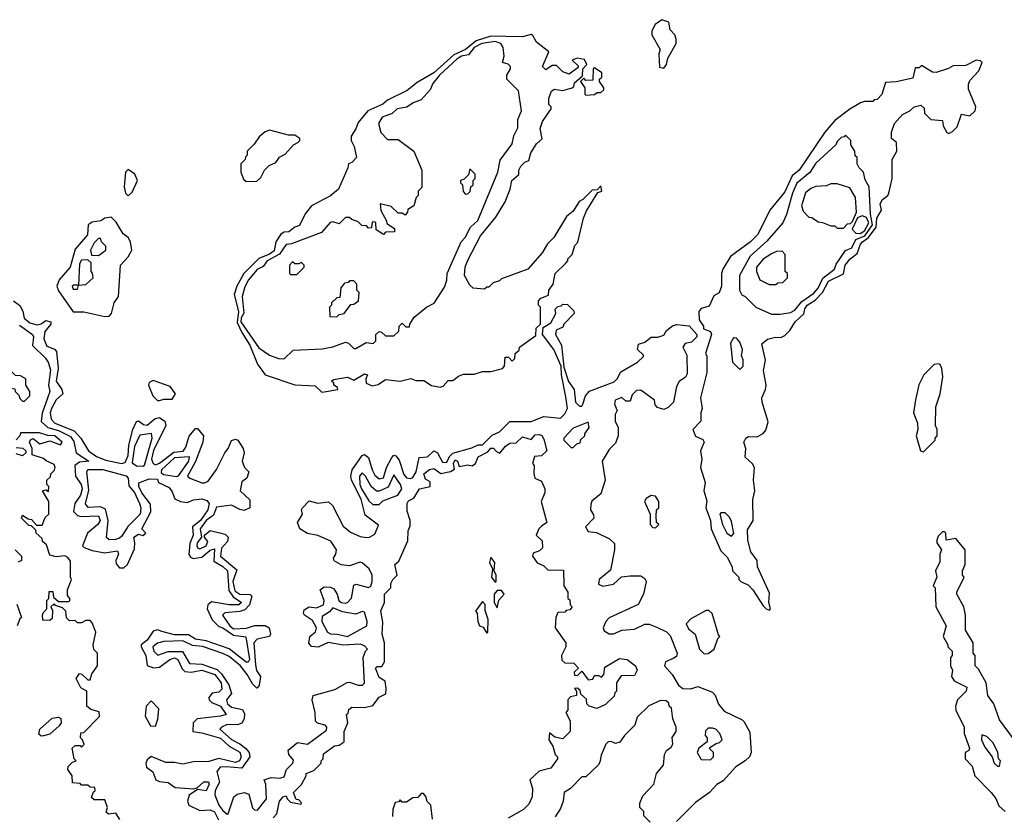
# Model space of a CAD drawing. Extents: x 2769579 to 2883812, y 684207 to 828660.
# Tile 277 of 505: x 2795272 to 2799938, y 799152 to 802928. Entities that reach past the tile are written whole.
import ezdxf

# ---------------------------------------------------------------- set-up
doc = ezdxf.new("R2010")
doc.units = 0

msp = doc.modelspace()

# ---------------------------------------------------------------- linework, layer by layer
at = {"layer": '0CON02XD'}
for points in [[(2798325, 802697.5), (2798337.5, 802715), (2798342.5, 802745), (2798382.5, 802815), (2798382.5, 802835), (2798376.7, 802855), (2798355, 802880), (2798347.5, 802915), (2798315, 802927.5), (2798282.5, 802905), (2798267.5, 802875), (2798267.5, 802855), (2798306.4, 802786.4), (2798300, 802765), (2798303, 802703), (2798325, 802697.5)], [(2796703, 801163), (2796715, 801163.3), (2796780, 801175), (2796777.5, 801185), (2796760, 801195), (2796760, 801205), (2796750, 801215), (2796758.3, 801221.7), (2796825, 801233.8), (2796855, 801220), (2796905, 801250), (2796920, 801245), (2796912.5, 801225), (2796913.3, 801205), (2796941.7, 801191.7), (2796970.7, 801199.3), (2797005, 801222.5), (2797075, 801213.8), (2797125, 801227.5), (2797148.3, 801218.3), (2797187, 801217), (2797223.6, 801193.6), (2797265, 801186.7), (2797279.3, 801190.7), (2797303, 801217), (2797325, 801217.5), (2797351.7, 801238.3), (2797375, 801247.5), (2797425, 801247.5), (2797465, 801260), (2797505, 801260), (2797560, 801275), (2797570, 801285), (2797571.7, 801328.3), (2797588.3, 801328.3), (2797605, 801310), (2797618.3, 801321.7), (2797620, 801345), (2797638.3, 801361.7), (2797640, 801375), (2797718.3, 801431.7), (2797720, 801465), (2797740, 801485), (2797740, 801565), (2797730, 801575), (2797730, 801595), (2797741.7, 801608.3), (2797778.3, 801621.7), (2797780, 801645), (2797800, 801675), (2797810, 801725), (2797858.3, 801771.7), (2797870, 801785), (2797870, 801795), (2797890, 801815), (2797903, 801857), (2797917, 801873), (2797943, 801987), (2797958.3, 802021.7), (2798011.7, 802108.3), (2798030, 802115), (2798025, 802140), (2798008.3, 802121.7), (2797985, 802120), (2797940, 802075), (2797923.6, 802066.4), (2797895, 802020), (2797862.5, 801995), (2797802.5, 801895), (2797772.5, 801865), (2797747, 801823), (2797680, 801745), (2797555, 801700), (2797545, 801690), (2797515, 801680), (2797495, 801660), (2797485, 801660), (2797475, 801650), (2797420, 801655), (2797405, 801670), (2797380, 801715), (2797383.3, 801755), (2797393.3, 801785), (2797455, 801902.5), (2797528.3, 801991.7), (2797572.5, 802065), (2797596.7, 802125), (2797604.1, 802165.9), (2797636.7, 802193.3), (2797637.5, 802215), (2797646.4, 802233.6), (2797665, 802252.5), (2797685, 802260), (2797693.9, 802296.1), (2797720.7, 802339.3), (2797747, 802363), (2797738.3, 802411.7), (2797750, 802445), (2797790, 802505), (2797790, 802515), (2797780, 802525), (2797780, 802555), (2797791.7, 802588.3), (2797805, 802597.5), (2797845, 802592.5), (2797890, 802605), (2797898.3, 802611.7), (2797901.7, 802628.3), (2797938.3, 802661.7), (2797940, 802695), (2797960, 802715), (2797948.3, 802738.3), (2797914.2, 802745.8), (2797890, 802735), (2797918.3, 802708.3), (2797918.3, 802701.7), (2797875, 802670), (2797845, 802680), (2797815, 802710), (2797795, 802710), (2797765, 802690), (2797750, 802705), (2797780, 802775), (2797720.7, 802820.7), (2797703, 802853), (2797695, 802857.5), (2797655, 802846.7), (2797575, 802848.5), (2797505, 802850), (2797435, 802827.5), (2797385, 802785.8), (2797329.4, 802760.6), (2797235, 802675.8), (2797155, 802629.2), (2797107.8, 802592.2), (2797015, 802546.7), (2796992.5, 802527.5), (2796921.2, 802495), (2796875, 802440), (2796865, 802410), (2796842.5, 802375), (2796843.3, 802355), (2796856.4, 802326.4), (2796867.5, 802275), (2796845, 802250), (2796830, 802245), (2796827.5, 802225), (2796782.5, 802125), (2796745, 802092.5), (2796654.1, 802045.9), (2796625, 802007.5), (2796597.5, 801952.5), (2796575, 801943.8), (2796547.7, 801922.3), (2796525, 801920), (2796509.1, 801910.9), (2796485.8, 801875), (2796477.2, 801832.8), (2796455, 801816.9), (2796405, 801796), (2796333.8, 801725), (2796301.2, 801665), (2796288.8, 801625), (2796308.6, 801545), (2796302.9, 801492.9), (2796324.6, 801444.6), (2796362.5, 801385), (2796399.2, 801295), (2796435, 801243.8), (2796575, 801197.5), (2796671.7, 801191.7), (2796703, 801163)], [(2796525, 801320), (2796568.3, 801361.7), (2796705, 801367.5), (2796755, 801377.5), (2796815, 801400), (2796830, 801395), (2796855, 801370), (2796865, 801370), (2796913, 801397), (2796947, 801393), (2796960, 801405), (2796960, 801435), (2796975, 801450), (2796987, 801447), (2797005, 801430), (2797045, 801430), (2797068.3, 801451.7), (2797070, 801475), (2797085, 801490), (2797101.7, 801471.7), (2797118.3, 801471.7), (2797120, 801485), (2797141.7, 801518.3), (2797200, 801565), (2797236.4, 801583.6), (2797285, 801660), (2797296.4, 801693.6), (2797297.5, 801725), (2797363.3, 801875), (2797382.5, 801895), (2797407.5, 801945), (2797443.6, 801976.4), (2797537.5, 802205), (2797548.3, 802261.7), (2797605, 802340), (2797613.6, 802376.4), (2797632.5, 802415), (2797632.5, 802455), (2797650, 802495), (2797635, 802590), (2797580, 802645), (2797580, 802665), (2797597.5, 802695), (2797597.5, 802705), (2797587, 802717), (2797560, 802725), (2797567.5, 802755), (2797562.5, 802795), (2797552.5, 802815), (2797525, 802823.8), (2797462.5, 802815), (2797425, 802795.8), (2797398.7, 802761.3), (2797365, 802754.2), (2797345, 802742), (2797261.2, 802665), (2797230, 802625), (2797217.5, 802595), (2797175, 802547.5), (2797136.4, 802533.6), (2797107, 802513), (2797060, 802505), (2797037, 802483), (2796990, 802465), (2796972.5, 802435), (2796983, 802393), (2797015, 802360), (2797065, 802360), (2797140, 802305), (2797177.5, 802215), (2797177, 802133), (2797160, 802115), (2797160, 802095), (2797150, 802085), (2797140, 802045), (2797111.7, 802028.3), (2797110, 802015), (2797098.3, 802001.7), (2797085, 802010), (2797065, 802010), (2797031.7, 802041.7), (2796980, 802055), (2796983, 802023), (2797010, 801975), (2797011.7, 801961.7), (2797048.3, 801938.3), (2797048.3, 801921.7), (2797005, 801920), (2796995, 801910), (2796961.7, 801931.7), (2796960, 801965), (2796955, 801970), (2796941.7, 801968.3), (2796938.3, 801941.7), (2796925, 801940), (2796915, 801950), (2796893, 801953), (2796875, 801970), (2796845, 801980), (2796835, 801990), (2796815, 801990), (2796785, 801960), (2796755, 801970), (2796743, 801967), (2796701.7, 801918.3), (2796560, 801865), (2796535, 801862.5), (2796503.1, 801816.9), (2796443.8, 801785), (2796425, 801757.5), (2796396.9, 801743.1), (2796356.2, 801695), (2796338.3, 801661.7), (2796325.8, 801615), (2796333.2, 801536.8), (2796320.5, 801515), (2796320, 801495), (2796405, 801372.5), (2796455, 801337.5), (2796498.3, 801321.7), (2796525, 801320)], [(2798825, 800130), (2798830, 800135), (2798822.5, 800165), (2798825, 800210), (2798767.5, 800335), (2798766.7, 800365), (2798736.1, 800406.1), (2798721.7, 800461.7), (2798720.7, 800509.3), (2798747.5, 800555), (2798746.4, 800653.6), (2798756.2, 800695), (2798748.8, 800745), (2798753.3, 800805), (2798745, 800822.5), (2798710, 800855), (2798712.5, 800895), (2798703.3, 800925), (2798712.5, 800945), (2798725, 800952.5), (2798765, 800950), (2798795, 800966.2), (2798807.3, 800982.7), (2798818.3, 801021.7), (2798790, 801115), (2798788.8, 801135), (2798806.7, 801175), (2798808.8, 801195), (2798796.7, 801265), (2798806.4, 801313.6), (2798788.3, 801391.7), (2798815, 801413.3), (2798853.6, 801423.6), (2798878.3, 801421.7), (2798898.3, 801431.7), (2798921.2, 801455), (2798946.7, 801495), (2798987.1, 801532.9), (2798992.4, 801557.6), (2799004, 801575), (2799041.3, 801598.7), (2799075.5, 801634.5), (2799105, 801688.8), (2799176.4, 801723.6), (2799183.8, 801765), (2799206.7, 801795), (2799240.3, 801819.7), (2799255.7, 801864.3), (2799265.5, 801874.5), (2799294.3, 801895), (2799330, 801945), (2799333.1, 801986.9), (2799356, 802025), (2799350, 802055), (2799360, 802075), (2799386, 802094), (2799390, 802105), (2799406.2, 802175), (2799406.2, 802265), (2799428.8, 802305), (2799427.5, 802345), (2799402.5, 802365), (2799402.5, 802395), (2799417.5, 802435), (2799455, 802477.5), (2799490, 802495), (2799510, 802515), (2799541.7, 802521.7), (2799558.3, 802508.3), (2799560, 802485), (2799590, 802455), (2799645, 802450), (2799647.5, 802425), (2799665, 802392.5), (2799675, 802387.5), (2799693, 802397), (2799715, 802420), (2799735, 802480), (2799775, 802472.5), (2799800, 802495), (2799802.5, 802515), (2799768.3, 802598.3), (2799768.3, 802621.7), (2799775, 802640), (2799817.5, 802685), (2799832.5, 802725), (2799825, 802732.5), (2799804.1, 802735.9), (2799755, 802710), (2799695, 802708.8), (2799674, 802696), (2799615, 802677.5), (2799598.3, 802678.3), (2799545, 802710), (2799535, 802700), (2799515, 802700), (2799505, 802650), (2799425, 802632.5), (2799375, 802630), (2799357, 802573), (2799335, 802550), (2799321.7, 802548.3), (2799315, 802540), (2799275, 802540), (2799256.7, 802533.3), (2799205, 802503.3), (2799135, 802450), (2799086.7, 802395), (2798966.2, 802215), (2798932.2, 802187.8), (2798897.6, 802112.4), (2798826.2, 802025), (2798770.5, 801909.5), (2798735.8, 801874.2), (2798640, 801805), (2798603.3, 801745), (2798597.5, 801725), (2798597.5, 801665), (2798587, 801633), (2798560.7, 801619.3), (2798539.5, 801570.5), (2798501.7, 801558.3), (2798490, 801545), (2798492.5, 801505), (2798512.5, 801475), (2798512.5, 801462.5), (2798545, 801450), (2798550, 801435), (2798522.5, 801345), (2798527.5, 801335), (2798527.5, 801255), (2798497.5, 801135), (2798506.7, 801085), (2798500, 801065), (2798500, 801025), (2798462.5, 800985), (2798473.6, 800953.6), (2798508.8, 800938.8), (2798516.2, 800925), (2798498.8, 800885), (2798503.8, 800845), (2798498.8, 800805), (2798520, 800735), (2798513.8, 800695), (2798528, 800648), (2798523.8, 800615), (2798546, 800555), (2798548.8, 800515), (2798595, 800410), (2798625, 800380), (2798647.5, 800335), (2798650, 800315), (2798680, 800285), (2798680, 800275), (2798690, 800265), (2798725, 800247.5), (2798746.4, 800226.4), (2798795, 800150), (2798810, 800135), (2798825, 800130)], [(2797955, 802570), (2797995, 802572.5), (2798008.3, 802581.7), (2798025, 802582.5), (2798040, 802595), (2798040, 802605), (2798020, 802635), (2798020, 802645), (2798030, 802655), (2798030, 802675), (2797995, 802700), (2797990, 802695), (2797988.3, 802641.7), (2797955, 802640), (2797945, 802650), (2797930, 802635), (2797950, 802605), (2797950, 802575), (2797955, 802570)], [(2796345, 802160), (2796395, 802162.5), (2796415, 802180), (2796432.5, 802215), (2796453.6, 802236.4), (2796485, 802250), (2796503.6, 802276.4), (2796529.3, 802290.7), (2796570, 802335), (2796590, 802345), (2796600, 802355), (2796600, 802365), (2796575, 802380), (2796545, 802380), (2796455, 802403.3), (2796435, 802396.7), (2796407, 802373), (2796383, 802337), (2796350, 802305), (2796350, 802285), (2796341.7, 802278.3), (2796340, 802265), (2796320, 802245), (2796320, 802205), (2796331.7, 802171.7), (2796345, 802160)], [(2798875, 801532.5), (2798925, 801540), (2798945, 801551.2), (2798978.6, 801591.4), (2799035, 801631.2), (2799055.8, 801655), (2799077.6, 801702.4), (2799133.8, 801745), (2799141.7, 801768.3), (2799185, 801833.3), (2799215, 801846.7), (2799234.4, 801885.6), (2799276.4, 801903.6), (2799312.7, 801955), (2799304.2, 802005.8), (2799297.5, 802135), (2799278.3, 802168.3), (2799270, 802205), (2799250, 802225), (2799240, 802245), (2799240, 802275), (2799231.7, 802281.7), (2799230, 802305), (2799210, 802335), (2799210, 802355), (2799185, 802380), (2799178.3, 802371.7), (2799165, 802370), (2799145, 802350), (2799140, 802335), (2799045, 802247.5), (2799015.9, 802204.1), (2798955, 802152.5), (2798934.2, 802105.8), (2798906.4, 802003.6), (2798887.5, 801965), (2798811.7, 801878.3), (2798732.7, 801807.3), (2798682.5, 801715), (2798682.5, 801645), (2798693.6, 801623.6), (2798710, 801615), (2798760, 801565), (2798835, 801532.5), (2798875, 801532.5)], [(2795785, 802092.5), (2795805, 802110), (2795830, 802165), (2795817.5, 802195), (2795785, 802217.5), (2795772.5, 802205), (2795767.5, 802135), (2795772.5, 802105), (2795785, 802092.5)], [(2797385, 802100), (2797395, 802102.5), (2797407, 802113), (2797410, 802135), (2797420, 802145), (2797420, 802165), (2797430, 802175), (2797430, 802195), (2797405, 802220), (2797398.3, 802191.7), (2797378.3, 802171.7), (2797360, 802165), (2797360, 802155), (2797370, 802145), (2797373, 802113), (2797385, 802100)], [(2799175, 801940), (2799195, 801960), (2799208.3, 801961.7), (2799218.3, 801971.7), (2799237.5, 802015), (2799232.5, 802085), (2799205, 802130), (2799145, 802150), (2799115, 802150), (2799095, 802140), (2799045, 802137.5), (2799021.7, 802128.3), (2798995, 802107.5), (2798977.5, 802045), (2798985, 802020), (2799011.7, 801991.7), (2799025, 801990), (2799055, 801970), (2799077, 801967), (2799115, 801950), (2799135, 801950), (2799145, 801940), (2799175, 801940)], [(2795675, 801521.2), (2795695, 801523.3), (2795706.7, 801535), (2795720, 801585), (2795740, 801615), (2795750, 801765), (2795785, 801803.3), (2795803.3, 801835), (2795796.2, 801875), (2795785.8, 801895.8), (2795762.3, 801912.3), (2795728.3, 801968.3), (2795705, 801992.5), (2795675, 801986.7), (2795655.8, 801974.2), (2795615, 801968.8), (2795596.7, 801955), (2795592.7, 801907.3), (2795535, 801840), (2795510.8, 801755), (2795459.2, 801695), (2795447.5, 801665), (2795455, 801643.3), (2795525, 801543.3), (2795575, 801543.8), (2795675, 801521.2)], [(2799255, 801914.4), (2799275, 801927.5), (2799295.5, 801965), (2799285, 801990), (2799265, 801998.8), (2799241.7, 801988.3), (2799217.5, 801935), (2799235, 801916.2), (2799255, 801914.4)], [(2795645, 801810), (2795680, 801835), (2795680, 801855), (2795660, 801875), (2795655, 801890), (2795645, 801890), (2795625, 801870), (2795607.5, 801835), (2795611.7, 801811.7), (2795645, 801810)], [(2798855, 801672.5), (2798865, 801680), (2798888.3, 801681.7), (2798910, 801705), (2798910, 801725), (2798900, 801735), (2798900, 801815), (2798885, 801830), (2798858.3, 801828.3), (2798835, 801817.5), (2798795, 801792.5), (2798763.3, 801755), (2798763.3, 801735), (2798780, 801695), (2798823, 801673), (2798855, 801672.5)], [(2795545, 801650), (2795550, 801670), (2795585, 801672.5), (2795620, 801705), (2795617, 801727), (2795610, 801735), (2795610, 801775), (2795595, 801790), (2795565, 801787.5), (2795555, 801770), (2795550, 801670), (2795525, 801670), (2795520, 801665), (2795525, 801650), (2795545, 801650)], [(2796585, 801720), (2796620, 801755), (2796620, 801765), (2796607, 801777), (2796595, 801770), (2796575, 801770), (2796565, 801780), (2796550, 801765), (2796550, 801725), (2796555, 801720), (2796585, 801720)], [(2796775, 801520), (2796785, 801530), (2796810, 801535), (2796841.7, 801578.3), (2796855, 801580), (2796877.5, 801595), (2796880, 801635), (2796870, 801645), (2796870, 801675), (2796855, 801690), (2796835, 801690), (2796828.3, 801681.7), (2796811.7, 801678.3), (2796793, 801657), (2796788.3, 801611.7), (2796775, 801610), (2796750, 801585), (2796750, 801575), (2796740, 801565), (2796741.7, 801521.7), (2796775, 801520)], [(2795242.5, 801595), (2795272.7, 801572.7), (2795287, 801547), (2795293, 801513), (2795320.3, 801490.3), (2795355, 801481.2), (2795373.6, 801486.4), (2795395, 801502.5), (2795420, 801495), (2795420, 801485), (2795390.5, 801449.5), (2795386, 801415), (2795400.3, 801380.3), (2795435.9, 801365.9), (2795446.7, 801355), (2795454.2, 801275), (2795444.2, 801215), (2795471.2, 801175), (2795476.7, 801155), (2795445, 801126.7), (2795422, 801085), (2795416, 801065), (2795421.2, 801035), (2795437.5, 801015), (2795529.1, 800979.1), (2795561.2, 800945), (2795597.5, 800885), (2795635, 800857.5), (2795680.3, 800840.3), (2795754.3, 800824.3), (2795771.3, 800828.7), (2795785, 800862.5), (2795789.1, 800910.9), (2795808.1, 800985), (2795825, 801023.3), (2795835, 801026.7), (2795858.8, 801008.8), (2795875, 801006), (2795913, 801037), (2795935, 801042), (2795958.8, 801025), (2795964.2, 801005), (2795905.9, 800885.9), (2795897.1, 800845), (2795905, 800823.8), (2795915, 800818), (2795935, 800825.8), (2796002.4, 800877.6), (2796046.4, 800883.6), (2796058.7, 800901.3), (2796075, 800953.3), (2796105, 800990), (2796115, 800990), (2796142, 800955), (2796140, 800925), (2796105.6, 800834.4), (2796066.7, 800765), (2796077.5, 800755), (2796135, 800732.9), (2796147.9, 800732.1), (2796165, 800741.2), (2796205, 800796.7), (2796243.3, 800875), (2796260, 800895), (2796275, 800933.3), (2796295, 800940), (2796306.2, 800935), (2796330, 800895), (2796336, 800875), (2796326.7, 800835), (2796337.5, 800805), (2796357.5, 800785), (2796347.5, 800755), (2796325, 800737.5)], [(2796325, 800737.5), (2796316.7, 800695), (2796362.7, 800652.7), (2796362, 800615), (2796335, 800601.4), (2796315, 800605.7), (2796275, 800627.5), (2796205, 800616.7), (2796190, 800580), (2796156, 800555), (2796126.2, 800515), (2796132.5, 800475), (2796112.1, 800447.9), (2796110.8, 800435), (2796114.4, 800424.4), (2796125, 800420), (2796155.8, 800435), (2796163.8, 800455), (2796147.5, 800475), (2796147.5, 800485), (2796175, 800506.7), (2796245, 800488.8), (2796260, 800475), (2796256, 800455), (2796227.4, 800422.6), (2796222.9, 800385), (2796300.3, 800320.3), (2796282.2, 800265), (2796291.7, 800221.7), (2796315, 800204.4), (2796363.3, 800203.3), (2796372.5, 800195), (2796360.8, 800155), (2796338.7, 800131.3), (2796315, 800122.9), (2796243.9, 800116.1), (2796233.3, 800105), (2796267.5, 800055), (2796285, 800041.4), (2796345.9, 800044.1), (2796385, 800056.7), (2796435, 800056.2), (2796453.3, 800045), (2796460, 800015), (2796456.2, 800003.8), (2796397.5, 799992.5), (2796380.8, 799975), (2796389.7, 799869.7), (2796394.1, 799844.1), (2796412.5, 799815), (2796407, 799773), (2796395, 799760), (2796375, 799780), (2796350, 799825), (2796318, 799865), (2796265, 799909.2), (2796235, 799924.3), (2796137.6, 799957.6), (2796091.2, 799961.2), (2796045, 799983.8), (2795955, 799981.2), (2795925, 799973.3), (2795903.3, 799955), (2795906.7, 799935), (2795926.4, 799916.4), (2795975, 799934), (2796043.6, 799933.6), (2796076.4, 799876.4), (2796135, 799872.9), (2796208, 799848), (2796228.3, 799828.3), (2796262.5, 799775), (2796276.2, 799735), (2796252, 799705), (2796256, 799685), (2796275, 799669.2), (2796328, 799658), (2796337.7, 799637.7), (2796335.8, 799615), (2796325, 799594), (2796304.1, 799585.9), (2796255, 799587.5), (2796227.5, 799575), (2796220, 799565), (2796275, 799516), (2796315.7, 799495.7), (2796341.2, 799475), (2796358.8, 799455), (2796362, 799435), (2796325, 799381.2), (2796252.5, 799387.5), (2796222.5, 799385), (2796206, 799365), (2796218, 799315), (2796198, 799275), (2796196.2, 799255), (2796216.2, 799205), (2796235, 799180), (2796255, 799162.5), (2796260, 799165), (2796286.2, 799245), (2796302.3, 799257.7), (2796335, 799266), (2796357.1, 799257.1), (2796375, 799192.5), (2796385, 799183.3), (2796398.3, 799181.7), (2796441.2, 799235), (2796437.5, 799305), (2796430, 799325), (2796464.1, 799335.9), (2796505, 799334), (2796525, 799340), (2796536.2, 799375), (2796566.2, 799405), (2796568.8, 799418.8), (2796547.5, 799445), (2796543.3, 799466.7), (2796588.3, 799501.7), (2796635.9, 799494.1), (2796725, 799560), (2796727.5, 799575), (2796720, 799585), (2796683.6, 799593.6), (2796673, 799603), (2796672.5, 799645), (2796657.5, 799705), (2796662.5, 799725), (2796765, 799753.3), (2796823.6, 799786.4), (2796835, 799788.8), (2796876.1, 799773.9), (2796896, 799774), (2796906.1, 799783.9), (2796900, 799905), (2796910, 799935), (2796920, 799945), (2796905, 799960), (2796885, 799967.5), (2796805, 799964), (2796734.2, 799975.8), (2796686.4, 799953.6), (2796655, 799956.7), (2796642.3, 799972.3), (2796646, 800005), (2796673.1, 800026.9), (2796678.6, 800045), (2796659.8, 800079.8), (2796622, 800105), (2796616, 800115), (2796619.7, 800130.3), (2796644.3, 800145.7), (2796678.8, 800141.2), (2796712, 800155), (2796714.2, 800175), (2796695.8, 800225), (2796715, 800240.6), (2796745, 800238.6), (2796759.7, 800229.7), (2796775.6, 800205.6), (2796784.2, 800175), (2796795, 800166), (2796815, 800162), (2796825, 800166.2), (2796844, 800186), (2796855, 800247.5), (2796866.7, 800253.3), (2796925, 800237.5), (2796935, 800242.5), (2796942.5, 800265), (2796942.5, 800295), (2796927.5, 800325), (2796895, 800353.3), (2796885, 800356.2), (2796835, 800339.2), (2796795, 800344.2), (2796762.7, 800362.7), (2796758.8, 800375), (2796770, 800395), (2796772.5, 800415), (2796746.7, 800456.7), (2796685, 800482.9), (2796635, 800492.5), (2796598.8, 800515), (2796588.8, 800545), (2796612.5, 800585), (2796607.5, 800605), (2796612.5, 800615), (2796643.3, 800646.7), (2796685, 800636.2), (2796735, 800642), (2796753.8, 800625), (2796805, 800527.5), (2796839.5, 800499.5), (2796885, 800478.8), (2796915, 800473.3), (2796930, 800475), (2796955, 800490), (2796971.7, 800531.7), (2796909.1, 800579.1), (2796890.6, 800655), (2796844.3, 800745), (2796841.4, 800765), (2796847.5, 800795), (2796895, 800862.5), (2796906.4, 800866.4), (2796925, 800852.5), (2796941.4, 800795), (2796955, 800768.8), (2796975, 800751.2), (2796995, 800756.7), (2797010, 800805), (2797035, 800852.5), (2797045, 800863.3), (2797055, 800860), (2797069.7, 800839.7), (2797091.7, 800771.7), (2797105, 800756.7), (2797125, 800753.3), (2797135, 800757.5), (2797150.8, 800785), (2797165, 800853.3), (2797205, 800856.2), (2797235, 800883.8), (2797251.2, 800875), (2797275, 800831.2), (2797295, 800828.8), (2797310.4, 800859.6), (2797325, 800872.9), (2797415, 800898.8), (2797445, 800913.3), (2797465, 800913.3), (2797510.9, 800959.1), (2797545.6, 800974.4), (2797595, 801023.3), (2797696.1, 801023.9), (2797755, 801046.7), (2797835, 801038.8), (2797855, 801060), (2797867.1, 801085), (2797859.7, 801139.7), (2797838.8, 801245), (2797837.5, 801285), (2797802.5, 801365), (2797750, 801435), (2797751.7, 801468.3), (2797789.3, 801490.7), (2797812.5, 801535), (2797810, 801555), (2797821.7, 801568.3), (2797838.3, 801571.7), (2797845, 801580), (2797868.3, 801578.3), (2797898.3, 801548.3), (2797900, 801535), (2797850, 801485), (2797845, 801470), (2797813.6, 801456.4), (2797811.2, 801435), (2797838.6, 801385), (2797850.7, 801280.7), (2797872.7, 801212.7), (2797900, 801175), (2797906, 801115), (2797925, 801096), (2797935, 801096.7), (2797941.2, 801105), (2797952.5, 801145), (2797972.7, 801167.3), (2798088.3, 801211.7), (2798102.5, 801225), (2798120.7, 801259.3), (2798200, 801305), (2798228.3, 801331.7), (2798228.3, 801338.3), (2798200, 801365), (2798205, 801390), (2798235, 801400), (2798265, 801422.5), (2798296.4, 801423.6), (2798325, 801432.5), (2798337.5, 801455), (2798365, 801476.7), (2798385, 801482.5), (2798445, 801476.2), (2798480, 801435), (2798480, 801425), (2798455, 801400), (2798425, 801392.5), (2798413.6, 801376.4), (2798433, 801337), (2798435, 801250), (2798426.4, 801233.6), (2798397, 801213), (2798385, 801190), (2798370, 801115), (2798345, 801090), (2798325, 801080), (2798295, 801090), (2798283, 801103), (2798280, 801125), (2798215, 801172.5), (2798195, 801170), (2798175, 801150), (2798165, 801120), (2798145, 801120), (2798125, 801136.7), (2798093.8, 801125), (2798090, 801105), (2798102.5, 801075), (2798093.6, 801056.4), (2798093.3, 801025), (2798107.5, 800995), (2798107.5, 800955), (2798095, 800920), (2798065, 800890), (2798032.5, 800835), (2798046.7, 800745), (2798025, 800680), (2797983.6, 800646.4), (2797978.3, 800631.7), (2797977.5, 800605), (2797991.7, 800581.7), (2797992.5, 800565), (2797952.5, 800525), (2797965, 800502.5), (2798005, 800497.5), (2798067, 800467), (2798090, 800445), (2798090, 800415), (2798071.7, 800318.3), (2798017.5, 800275), (2798015, 800252.5), (2798035, 800243.8), (2798085, 800252.5), (2798123, 800287), (2798165, 800292.5), (2798215, 800292.5), (2798235, 800280), (2798240, 800265), (2798227.5, 800205), (2798203, 800157), (2798065, 800092.5), (2798050, 800075), (2798037.5, 800045), (2798041.7, 800031.7), (2798065, 800017.5), (2798085, 800016.7), (2798125, 800033.8), (2798185, 800040), (2798235, 800062.5), (2798255, 800062.5), (2798295, 800047.5), (2798337, 800027), (2798355, 800010), (2798387.5, 799925), (2798385, 799910), (2798369.3, 799900.7), (2798332.5, 799885), (2798327.5, 799865), (2798363.3, 799825), (2798393.3, 799773.3), (2798415, 799757.5), (2798453, 799757), (2798485, 799767.5), (2798555, 799740), (2798567, 799727), (2798583.9, 799683.9), (2798610.7, 799650.7), (2798695, 799610), (2798705, 799600), (2798731.7, 799551.7), (2798737.5, 799455), (2798730, 799435), (2798710, 799415), (2798665, 799387.5), (2798605, 799320), (2798575, 799302.5), (2798540, 799265), (2798475, 799217.5), (2798385, 799127.5)], [(2795270.3, 801480.3), (2795332.5, 801435), (2795336.7, 801425), (2795333, 801383), (2795393.6, 801323.6), (2795406.7, 801305), (2795418.3, 801268.3), (2795408.8, 801195), (2795413.8, 801165), (2795403.3, 801133.3), (2795377.7, 801062.3), (2795374.2, 801024.2), (2795405, 800994.2), (2795455, 800980.6), (2795511.7, 800951.7), (2795528.8, 800928.8), (2795540, 800875), (2795600, 800835), (2795555, 800830), (2795533.3, 800815), (2795536.7, 800765), (2795563.3, 800725), (2795568, 800705), (2795560, 800675), (2795533.3, 800635), (2795527, 800597), (2795545, 800577.5), (2795563.6, 800573.6), (2795645, 800576.7), (2795653.3, 800555), (2795642.5, 800535), (2795592.5, 800495), (2795570, 800435), (2795577, 800427), (2795615, 800412), (2795675, 800401.2), (2795735, 800410), (2795740, 800395), (2795727.5, 800365), (2795728.3, 800348.3), (2795745, 800330), (2795765, 800330), (2795782.5, 800345), (2795815, 800420), (2795818, 800448), (2795812.5, 800475), (2795835, 800490), (2795855, 800483.3), (2795870, 800495), (2795850, 800515), (2795893.8, 800595), (2795891.7, 800631.7), (2795851.2, 800685), (2795836.2, 800715), (2795836.7, 800733.3), (2795885, 800752.5), (2795925, 800750), (2795930, 800735), (2795980.7, 800710.7), (2795995, 800690)], [(2798685, 801270), (2798700, 801285), (2798700, 801315), (2798692.5, 801335), (2798697.5, 801365), (2798685, 801400), (2798668.3, 801418.3), (2798655, 801420), (2798640, 801395), (2798650, 801305), (2798685, 801270)], [(2795295, 801120), (2795320, 801145), (2795320, 801165), (2795300, 801195), (2795300, 801225), (2795275, 801240), (2795251.7, 801241.7), (2795231.7, 801261.7), (2795215, 801330), (2795183, 801327), (2795163, 801287), (2795167.5, 801265), (2795175, 801252.5), (2795195, 801242.5), (2795228.3, 801238.3), (2795231.7, 801181.7), (2795248.3, 801178.3), (2795250, 801165), (2795268.3, 801148.3), (2795271.7, 801131.7), (2795285, 801120), (2795295, 801120)], [(2799555, 800880), (2799610, 800935), (2799610, 800945), (2799620, 800955), (2799620, 800985), (2799612.5, 801005), (2799613.6, 801093.6), (2799633.3, 801155), (2799646.7, 801235), (2799642.5, 801275), (2799633.3, 801293.3), (2799626.1, 801296.1), (2799605, 801293.8), (2799556.2, 801245), (2799532.7, 801197.3), (2799516.4, 801126.4), (2799507.5, 801065), (2799526.7, 801015), (2799527.5, 800985), (2799520, 800955), (2799540, 800885), (2799555, 800880)], [(2795935, 801122.5), (2795955, 801130), (2795995, 801130), (2796010, 801155), (2795985, 801190), (2795905, 801217.5), (2795885, 801207.5), (2795882.5, 801195), (2795903.3, 801145), (2795925, 801122.5), (2795935, 801122.5)], [(2797895, 800900), (2797911.7, 800918.3), (2797928.3, 800921.7), (2797931.7, 800938.3), (2797950, 800955), (2797950, 800965), (2797970, 800995), (2797965, 801020), (2797895, 800992.5), (2797850, 800945), (2797850, 800935), (2797885, 800900), (2797895, 800900)], [(2795747, 799137), (2795727, 799167), (2795692.5, 799162.5), (2795681.7, 799171.7), (2795687.5, 799195), (2795675, 799230), (2795625, 799230), (2795611.7, 799241.7), (2795621.7, 799268.3), (2795630, 799275), (2795628.3, 799288.3), (2795605, 799290), (2795595, 799300), (2795565, 799300), (2795557.5, 799307.5), (2795521.7, 799311.7), (2795520, 799345), (2795500, 799375), (2795501.7, 799388.3), (2795521.7, 799408.3), (2795540, 799415), (2795530, 799425), (2795520, 799475), (2795535, 799487.5), (2795557.5, 799487.5), (2795565, 799480), (2795577, 799493), (2795570, 799515), (2795560, 799525), (2795561.7, 799548.3), (2795575, 799550), (2795650, 799625), (2795648.3, 799648.3), (2795608.3, 799658.3), (2795590, 799675), (2795590, 799745), (2795560.7, 799760.7), (2795540, 799805), (2795555, 799830), (2795566.4, 799826.4), (2795595, 799800), (2795605, 799800), (2795613, 799827), (2795640, 799865), (2795640, 799925), (2795623, 799943), (2795620, 799965), (2795632.5, 800025), (2795615, 800070), (2795605, 800080), (2795585, 800080), (2795565, 800070), (2795545, 800070), (2795535, 800080), (2795508.3, 800078.3), (2795493, 800093), (2795490, 800125), (2795475, 800140), (2795441.7, 800151.7), (2795435, 800160), (2795420, 800145), (2795427.5, 800127.5), (2795425, 800090), (2795415, 800080), (2795381.7, 800081.7), (2795380, 800105), (2795383, 800117), (2795400, 800135), (2795400, 800175), (2795410, 800185), (2795411.7, 800218.3), (2795428.3, 800218.3), (2795431.7, 800191.7), (2795455, 800170), (2795505, 800170), (2795510, 800175), (2795510, 800185), (2795498.3, 800198.3), (2795497.5, 800225), (2795517.5, 800275), (2795512.5, 800285), (2795511.7, 800361.7), (2795499.3, 800379.3), (2795485, 800386.7), (2795445, 800382.5), (2795415, 800390), (2795398.3, 800438.3), (2795380, 800455), (2795378.3, 800468.3), (2795350, 800495), (2795348.3, 800508.3), (2795328.3, 800528.3), (2795315, 800530), (2795280, 800565), (2795285, 800580), (2795311.7, 800561.7), (2795328.3, 800558.3), (2795351.7, 800531.7), (2795378.3, 800531.7), (2795391.7, 800568.3), (2795410, 800585), (2795410, 800645), (2795380, 800695), (2795395, 800700), (2795408.3, 800691.7), (2795410, 800715), (2795400, 800725), (2795400, 800745), (2795418.3, 800761.7), (2795420, 800775), (2795437, 800793), (2795440, 800805), (2795435, 800820), (2795396.4, 800836.4), (2795385, 800847.5), (2795330, 800865), (2795330, 800895), (2795317.5, 800925), (2795323.3, 800936.7), (2795335, 800942.5), (2795367, 800917), (2795415, 800931.2), (2795465, 800912.5), (2795472.5, 800925), (2795437.5, 800955), (2795405, 800956.7), (2795365, 800970), (2795275, 800970), (2795272.5, 800955), (2795255, 800936.7)], [(2795855, 800811.2), (2795863.8, 800816.2), (2795900, 800945), (2795897, 800967), (2795840.7, 800959.3), (2795816, 800905), (2795805, 800827.5), (2795825, 800813.3), (2795855, 800811.2)], [(2796472.5, 799145), (2796490, 799165), (2796502.5, 799225), (2796520, 799245), (2796535, 799250), (2796540, 799235), (2796555, 799220), (2796605, 799210), (2796607, 799217), (2796595, 799230), (2796581.7, 799231.7), (2796570, 799265), (2796607, 799303), (2796630, 799345), (2796630, 799355), (2796665, 799370), (2796700, 799405), (2796700, 799415), (2796710, 799425), (2796711.7, 799448.3), (2796763, 799487), (2796785, 799490), (2796810, 799505), (2796810, 799555), (2796827.5, 799595), (2796820, 799635), (2796828.3, 799641.7), (2796831.7, 799658.3), (2796845, 799670), (2796905, 799667.5), (2796945, 799677.5), (2796975, 799717.5), (2797007.5, 799732.5), (2797008.3, 799758.3), (2797003.6, 799793.6), (2796975, 799810), (2796957.5, 799855), (2796965, 799862.5), (2796988.3, 799861.7), (2797000, 799885), (2797000, 799975), (2796990, 800015), (2796993, 800073), (2796983.9, 800126.1), (2797000, 800165), (2797000, 800205), (2797030, 800235), (2797030, 800255), (2797040, 800275), (2797060, 800295), (2797050, 800345), (2797068.3, 800361.7), (2797111.7, 800458.3), (2797112.5, 800505), (2797121.7, 800528.3), (2797122.5, 800555), (2797108.3, 800598.3), (2797107.5, 800635), (2797115, 800647.5), (2797139.3, 800660.7), (2797166.4, 800703.6), (2797216.7, 800715), (2797217, 800737), (2797195, 800750), (2797187.5, 800775), (2797214.1, 800795.9), (2797235, 800800), (2797267, 800777), (2797313.9, 800786.1), (2797331.7, 800798.3), (2797327.5, 800825), (2797335, 800842.5), (2797346.7, 800835), (2797355, 800810), (2797395, 800817.5), (2797416.4, 800813.6), (2797432.5, 800825), (2797444, 800856), (2797490.5, 800879.5), (2797505, 800896.7), (2797517, 800897), (2797530.7, 800880.7), (2797547, 800873), (2797573.9, 800906.1), (2797595, 800920), (2797625, 800922.5), (2797655, 800950), (2797695, 800937.5), (2797715, 800960), (2797735, 800962.5), (2797746.4, 800956.4), (2797755, 800940), (2797770, 800885), (2797745, 800860), (2797711.7, 800858.3), (2797702.5, 800825), (2797710, 800815), (2797707.5, 800775), (2797712.5, 800755), (2797745, 800740), (2797760, 800705), (2797760, 800685), (2797742.5, 800645), (2797770, 800545), (2797745, 800527.5), (2797732.5, 800515), (2797720, 800485), (2797748.3, 800458.3), (2797750, 800425), (2797735, 800410), (2797705, 800400), (2797702.5, 800385), (2797723.6, 800353.6), (2797755, 800340), (2797775, 800320), (2797848.3, 800318.3), (2797850, 800245), (2797870, 800215), (2797870, 800185), (2797878.3, 800178.3), (2797880, 800155), (2797890, 800145), (2797878.3, 800131.7), (2797861.7, 800128.3), (2797855, 800120), (2797821.7, 800118.3), (2797812.5, 800095), (2797810, 800045), (2797860, 799975), (2797860, 799955), (2797840, 799915), (2797841.7, 799891.7), (2797855, 799880), (2797898.3, 799878.3), (2797920, 799855), (2797900, 799835), (2797901.7, 799821.7), (2797915, 799820), (2797935, 799840), (2797965, 799800), (2797988.3, 799801.7), (2797995, 799820), (2798015, 799820), (2798028.3, 799811.7), (2798040, 799825), (2798045, 799860), (2798115, 799900), (2798150, 799895), (2798190, 799865), (2798197.5, 799845), (2798185, 799820), (2798121.7, 799818.3), (2798100, 799785), (2798100, 799745), (2798091.7, 799738.3), (2798088.3, 799721.7), (2798048.3, 799681.7), (2798007, 799663), (2797970, 799675), (2797960, 799685), (2797958.3, 799708.3), (2797931.7, 799731.7), (2797928.3, 799748.3), (2797915, 799760), (2797901.7, 799758.3), (2797910, 799745), (2797910, 799725), (2797881.7, 799718.3), (2797870, 799705), (2797870, 799655), (2797860, 799645), (2797880, 799605), (2797880, 799555), (2797845, 799520), (2797808.3, 799528.3), (2797781.7, 799548.3), (2797780, 799515), (2797797.5, 799485), (2797810, 799445), (2797820, 799435), (2797820, 799425), (2797789.3, 799380.7), (2797733, 799367), (2797690, 799325), (2797702.5, 799285), (2797700, 799245), (2797685, 799210), (2797660, 799185), (2797587, 799143)], [(2795255, 800900), (2795286.4, 800896.4), (2795300, 800885), (2795300, 800875), (2795285, 800860), (2795255, 800870)], [(2796015, 800762.5), (2796025, 800766.7), (2796073.3, 800835), (2796076.7, 800856.7), (2796005, 800852), (2795943.3, 800795), (2795942.5, 800782.5), (2795952.5, 800772.5), (2796015, 800762.5)], [(2795695, 800462.5), (2795683, 800473), (2795690.8, 800555), (2795678.6, 800608.6), (2795655, 800619.2), (2795595.9, 800615.9), (2795582.9, 800632.9), (2795598.8, 800698.8), (2795590, 800785), (2795594.1, 800795.9), (2795665, 800795.6), (2795776.5, 800766.5), (2795786, 800755), (2795788.8, 800718.8), (2795816.4, 800686.4), (2795840, 800635), (2795846.1, 800613.9), (2795843.3, 800585), (2795784.1, 800525.9), (2795755, 800480), (2795745, 800470), (2795725, 800463.8), (2795695, 800462.5)], [(2796975, 800630), (2796993, 800647), (2797063.3, 800675), (2797083.3, 800705), (2797076.2, 800725), (2797045, 800770), (2797017.7, 800712.3), (2796975, 800692.5), (2796963, 800693), (2796937.5, 800715), (2796910, 800765), (2796895, 800780), (2796882.5, 800765), (2796883.8, 800725), (2796892, 800705), (2796927, 800647), (2796945, 800630), (2796975, 800630)], [(2795995, 800690), (2796007, 800657), (2796033.6, 800643.6), (2796065, 800640), (2796095, 800652.5), (2796135, 800656.7), (2796158.3, 800648.3), (2796170, 800635), (2796163.8, 800605), (2796128.6, 800555), (2796091.2, 800525), (2796093.8, 800485), (2796077.5, 800445), (2796073.9, 800393.9), (2796080.5, 800380.5), (2796093.9, 800373.9), (2796135, 800380), (2796175, 800413.3), (2796195, 800420), (2796192, 800362), (2796235, 800336.7), (2796256.7, 800315), (2796262.3, 800222.3), (2796282.9, 800192.9), (2796322.5, 800165), (2796310, 800155), (2796265, 800154), (2796180.7, 800169.3), (2796162.5, 800155), (2796160, 800135), (2796183.9, 800083.9), (2796215, 800052.5), (2796235, 800046.2), (2796285, 800011.2), (2796343, 800003), (2796360, 799895), (2796355, 799882.5), (2796345, 799883.3), (2796265, 799946.2), (2796155, 799984), (2796105, 799992), (2796072.3, 800012.3), (2796005, 800012.5), (2795945, 800028.8), (2795925, 800036.7), (2795905, 800030), (2795875, 799986.7), (2795847.5, 799965), (2795846.7, 799955), (2795868.8, 799915), (2795876.4, 799866.4), (2795906.4, 799856.4), (2795935, 799858.8), (2795982.5, 799895), (2796005, 799904), (2796021.2, 799895), (2796041.4, 799851.4), (2796055, 799838.8), (2796085, 799836.2), (2796135, 799845.7), (2796196.2, 799825), (2796225.8, 799785), (2796230, 799755), (2796215, 799741.2), (2796183.8, 799736.2), (2796167.5, 799715), (2796170, 799705), (2796182.3, 799692.3), (2796223.3, 799675), (2796250, 799635), (2796223.6, 799626.4), (2796112.5, 799615), (2796093.8, 799595), (2796092.5, 799555), (2796135, 799548.8), (2796222.7, 799522.7), (2796264.2, 799484.2), (2796315, 799456.2), (2796321.2, 799435), (2796313.3, 799415), (2796295, 799408), (2796215, 799426.2), (2796167.7, 799412.3), (2796095, 799410), (2796045, 799400), (2796005, 799408), (2795965, 799407.5), (2795895, 799436.7), (2795875, 799420), (2795870, 799405), (2795873.3, 799385), (2795903, 799363), (2795917.5, 799325), (2795935, 799316.7), (2795975, 799313.3), (2796008.3, 799288.3), (2796097.5, 799282.5), (2796112.5, 799287.5), (2796145, 799316.2), (2796166.4, 799316.4), (2796170, 799305), (2796155, 799273.3), (2796115, 799280), (2796075, 799252.5), (2796066.7, 799225), (2796073.3, 799205), (2796125, 799180), (2796175, 799183.8), (2796195, 799173.3), (2796213.8, 799135)], [(2798285, 800520), (2798300, 800535), (2798290, 800545), (2798287.5, 800575), (2798290, 800605), (2798300, 800615), (2798300, 800645), (2798285, 800670), (2798265, 800672.5), (2798240.7, 800659.3), (2798232.5, 800645), (2798260, 800585), (2798260, 800535), (2798271.7, 800521.7), (2798285, 800520)], [(2798645, 800480), (2798656.7, 800493.3), (2798645, 800550), (2798635, 800570), (2798615, 800590), (2798595, 800590), (2798590, 800585), (2798602.5, 800535), (2798622.5, 800495), (2798645, 800480)], [(2800035, 799447.5), (2799915, 799610), (2799887.5, 799685), (2799860, 799725), (2799852.5, 799785), (2799815, 799850), (2799800, 799865), (2799800, 799915), (2799790, 799925), (2799790, 799975), (2799753.3, 800035), (2799753.3, 800105), (2799746.7, 800145), (2799712.5, 800205), (2799712.5, 800215), (2799747.5, 800285), (2799740, 800295), (2799740, 800315), (2799752.5, 800345), (2799752.5, 800415), (2799708.3, 800468.3), (2799661.7, 800461.7), (2799660, 800495), (2799655, 800500), (2799645, 800500), (2799625, 800480), (2799618.3, 800461.7), (2799618.3, 800448.3), (2799640, 800415), (2799632.5, 800395), (2799631.7, 800358.3), (2799612.5, 800315), (2799617.5, 800285), (2799600, 800245), (2799610, 800235), (2799613.8, 800145), (2799662.5, 800055), (2799647.5, 800005), (2799670, 799965), (2799670, 799955), (2799690, 799935), (2799690, 799915), (2799682.5, 799905), (2799682.5, 799865), (2799692.5, 799845), (2799687.5, 799815), (2799700, 799795), (2799760, 799765), (2799757.5, 799745), (2799715.9, 799704.1), (2799706, 799675), (2799708, 799655), (2799747.5, 799575), (2799747.5, 799545), (2799772.5, 799475), (2799770, 799465), (2799752.5, 799455), (2799752.5, 799425), (2799785, 799390), (2799797.5, 799345), (2799875.8, 799265.8), (2799897, 799237), (2799911.7, 799201.7), (2799942.5, 799175)], [(2795250, 800415), (2795280, 800385), (2795280, 800365), (2795265, 800357.5)], [(2797525, 800262.5), (2797530, 800265), (2797530, 800295), (2797520, 800315), (2797523.3, 800355), (2797505, 800380), (2797497.5, 800355), (2797512.5, 800325), (2797507.5, 800285), (2797525, 800262.5)], [(2797535, 800140), (2797543, 800177), (2797567.5, 800205), (2797555, 800222.5), (2797535, 800222.5), (2797520, 800205), (2797520, 800165), (2797535, 800140)], [(2797485, 800020), (2797490, 800025), (2797492.5, 800085), (2797478.3, 800128.3), (2797477, 800157), (2797465, 800170), (2797432.5, 800125), (2797440, 800115), (2797442.5, 800075), (2797450, 800055), (2797468.3, 800048.3), (2797485, 800020)], [(2795258.3, 800158.3), (2795280, 800095), (2795271.7, 800088.3), (2795260, 800055)], [(2796825, 800003.8), (2796917.5, 800055), (2796918.8, 800075), (2796905, 800120), (2796895, 800122.5), (2796865, 800110), (2796800.7, 800120.7), (2796755, 800140), (2796739.3, 800120.7), (2796705, 800100), (2796703.3, 800075), (2796730, 800025), (2796745, 800017.5), (2796776.4, 800016.4), (2796825, 800003.8)], [(2798515, 799922.5), (2798535, 799923.3), (2798562.5, 799945), (2798580, 799995), (2798590, 800005), (2798583, 800013), (2798553.6, 800113.6), (2798537, 800127), (2798525, 800127.5), (2798451.7, 800088.3), (2798430, 800065), (2798440.7, 800040.7), (2798472.5, 800015), (2798493.9, 799943.9), (2798515, 799922.5)], [(2795915, 799580), (2795926.4, 799613.6), (2795931.7, 799661.7), (2795895, 799700), (2795871.2, 799675), (2795867, 799627), (2795891.7, 799581.7), (2795915, 799580)], [(2798260, 799125), (2798230, 799155), (2798230, 799175), (2798210, 799195), (2798210, 799215), (2798225, 799250), (2798277.5, 799305), (2798290, 799355), (2798322.5, 799395), (2798327.5, 799445), (2798337.5, 799465), (2798359.3, 799480.7), (2798366.4, 799493.6), (2798363.6, 799526.4), (2798382.5, 799555), (2798382.5, 799575), (2798367.5, 799615), (2798360, 799665), (2798350, 799675), (2798348.3, 799688.3), (2798335, 799700), (2798308.3, 799701.7), (2798253.6, 799676.4), (2798197.5, 799622.5), (2798186.1, 799583.9), (2798137.5, 799535), (2798116.4, 799503.6), (2798095, 799497.5), (2798075, 799507.5), (2798060, 799505), (2798050, 799495), (2798027, 799443), (2798021.7, 799408.3), (2798012.5, 799395), (2797955, 799340), (2797935, 799340), (2797882.5, 799285), (2797852.5, 799265), (2797847.5, 799225), (2797835, 799190), (2797809.3, 799150.7)], [(2795373, 799533), (2795361.7, 799541.7), (2795367.5, 799565), (2795425, 799617.5), (2795455, 799622.5), (2795466.4, 799616.4), (2795467.5, 799595), (2795459.3, 799580.7), (2795415, 799542.5), (2795385, 799533.3), (2795373, 799533)], [(2798545, 799420), (2798560, 799435), (2798560, 799455), (2798541.7, 799471.7), (2798541.7, 799478.3), (2798571.7, 799498.3), (2798588.3, 799501.7), (2798600, 799515), (2798590, 799545), (2798570, 799565), (2798555, 799570), (2798535, 799570), (2798521.7, 799558.3), (2798520, 799535), (2798530, 799525), (2798530, 799505), (2798490, 799475), (2798482.5, 799455), (2798501.7, 799421.7), (2798545, 799420)], [(2799915, 799390), (2799920, 799415), (2799910, 799425), (2799907.5, 799455), (2799885, 799500), (2799855, 799530), (2799831.7, 799538.3), (2799830, 799515), (2799845, 799480), (2799880, 799435), (2799890, 799405), (2799905, 799390), (2799915, 799390)], [(2797228.3, 799138.3), (2797220, 799205), (2797203, 799223), (2797197, 799247), (2797185, 799260), (2797175, 799260), (2797158.3, 799241.7), (2797135, 799240), (2797105, 799220), (2797085, 799220), (2797075, 799230), (2797068.3, 799221.7), (2797051.7, 799218.3), (2797040, 799185), (2797038.3, 799151.7)]]:
    msp.add_lwpolyline(points, dxfattribs=at)

doc.saveas('drawing.dxf')
